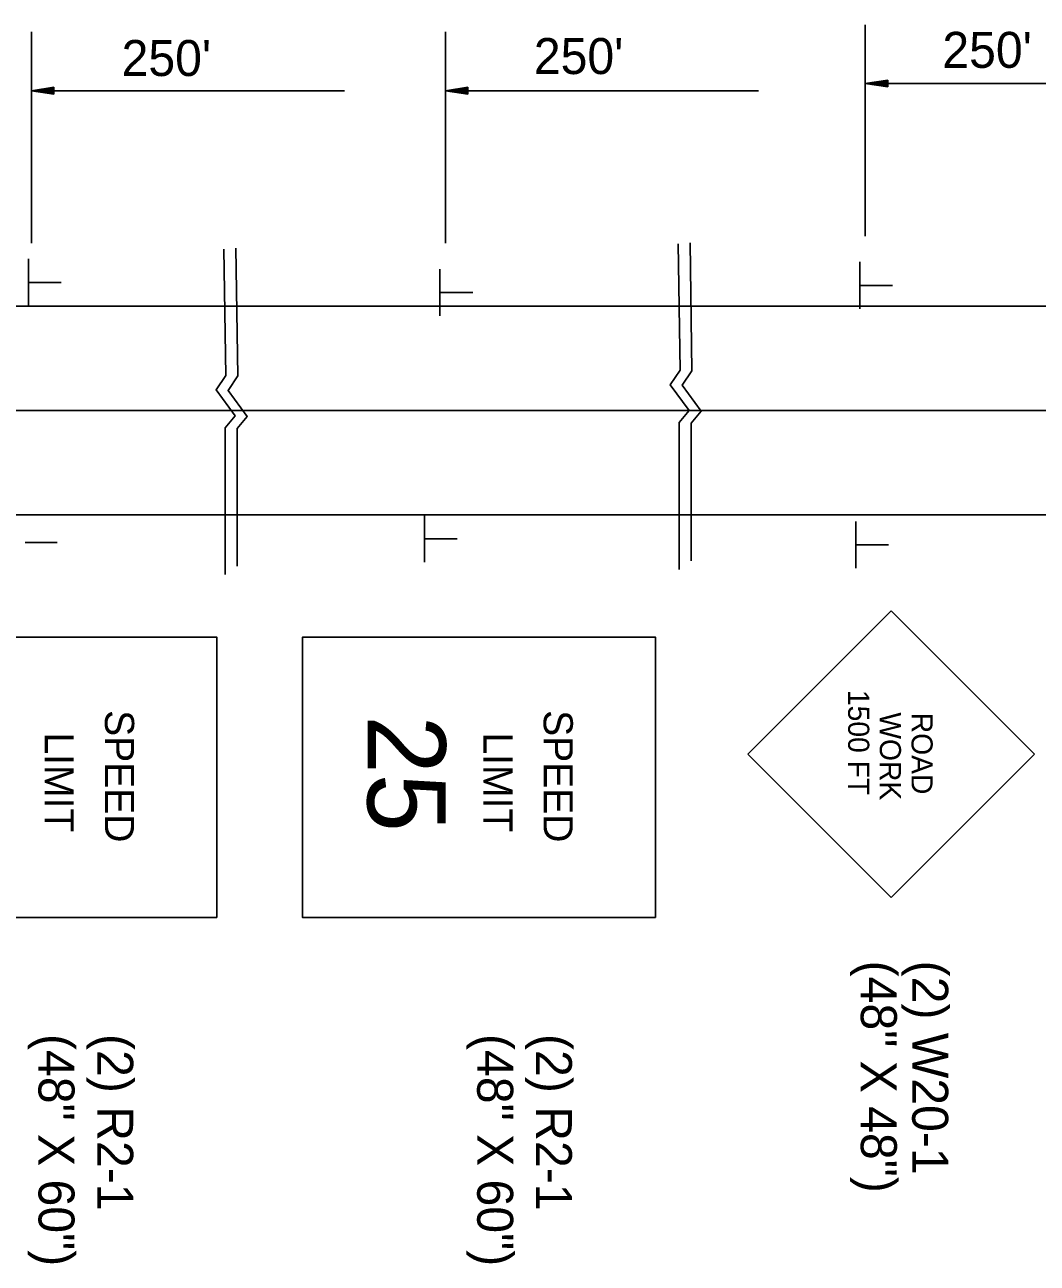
# Model space of a CAD drawing. Extents: x 1398460 to 1408037, y 380768 to 383968.
# Drawn here: x 1399354.1 to 1399522.8, y 382409.4 to 382615.8 of the extents above; entities that cross this region are included whole.
import ezdxf

# ---------------------------------------------------------------- set-up
doc = ezdxf.new("R2010")
doc.units = 0
doc.layers.add('Default', color=7, linetype='Continuous')

msp = doc.modelspace()

# ---------------------------------------------------------------- linework, layer by layer
at = {"layer": 'Default'}
for p, q in [((1399355.18, 382614.6), (1399355.18, 382579.39)), ((1399424.18, 382614.6), (1399424.18, 382579.39)), ((1399494.15, 382615.8), (1399494.15, 382580.59)), ((1399497.9, 382606.57), (1399494.15, 382606.01)), ((1399497.9, 382606.48), (1399494.77, 382606.01)), ((1399497.9, 382606.39), (1399495.42, 382606.01)), ((1399497.9, 382605.45), (1399497.9, 382606.57)), ((1399358.93, 382605.38), (1399355.18, 382604.81)), ((1399355.18, 382604.81), (1399407.37, 382604.81)), ((1399358.93, 382604.25), (1399355.18, 382604.81)), ((1399358.93, 382605.28), (1399355.8, 382604.81)), ((1399358.93, 382604.34), (1399355.8, 382604.81)), ((1399358.93, 382605.19), (1399356.45, 382604.81)), ((1399358.93, 382604.44), (1399356.45, 382604.81)), ((1399358.93, 382605.09), (1399357.07, 382604.81)), ((1399358.93, 382604.53), (1399357.07, 382604.81)), ((1399358.93, 382605), (1399357.71, 382604.81)), ((1399358.93, 382604.63), (1399357.71, 382604.81)), ((1399358.93, 382604.9), (1399358.34, 382604.81)), ((1399358.93, 382604.73), (1399358.34, 382604.81)), ((1399358.93, 382604.25), (1399358.93, 382605.38)), ((1399427.93, 382605.38), (1399424.18, 382604.81)), ((1399424.18, 382604.81), (1399476.37, 382604.81)), ((1399427.93, 382604.25), (1399424.18, 382604.81)), ((1399427.93, 382605.28), (1399424.81, 382604.81)), ((1399427.93, 382604.34), (1399424.81, 382604.81)), ((1399427.93, 382605.19), (1399425.45, 382604.81)), ((1399427.93, 382604.44), (1399425.45, 382604.81)), ((1399427.93, 382605.09), (1399426.08, 382604.81)), ((1399427.93, 382604.53), (1399426.08, 382604.81)), ((1399427.93, 382605), (1399426.71, 382604.81)), ((1399427.93, 382604.63), (1399426.71, 382604.81)), ((1399427.93, 382604.9), (1399427.34, 382604.81)), ((1399427.93, 382604.73), (1399427.34, 382604.81)), ((1399427.93, 382604.25), (1399427.93, 382605.38)), ((1399494.15, 382606.01), (1399546.34, 382606.01)), ((1399497.9, 382605.45), (1399494.15, 382606.01)), ((1399497.9, 382605.54), (1399494.77, 382606.01)), ((1399497.9, 382605.64), (1399495.42, 382606.01)), ((1399497.9, 382606.29), (1399496.04, 382606.01)), ((1399497.9, 382605.73), (1399496.04, 382606.01)), ((1399497.9, 382606.2), (1399496.68, 382606.01)), ((1399497.9, 382605.83), (1399496.68, 382606.01)), ((1399497.9, 382606.1), (1399497.31, 382606.01)), ((1399497.9, 382605.92), (1399497.31, 382606.01)), ((1399354.71, 382568.96), (1399354.71, 382576.78)), ((1399493.24, 382568.46), (1399493.24, 382576.28)), ((1399423.27, 382567.26), (1399423.27, 382575.08)), ((1399354.82, 382572.85), (1399360.16, 382572.85)), ((1399493.35, 382572.35), (1399498.69, 382572.35)), ((1399423.39, 382571.15), (1399428.73, 382571.15)), ((1399313.22, 382568.89), (1399382.23, 382568.89)), ((1399382.23, 382568.89), (1399456.17, 382568.89)), ((1399456.17, 382568.89), (1399518.14, 382568.89)), ((1399518.14, 382568.89), (1399578.99, 382568.89)), ((1399313.22, 382551.51), (1399382.23, 382551.51)), ((1399382.23, 382551.51), (1399456.63, 382551.51)), ((1399456.63, 382551.51), (1399517.8, 382551.51)), ((1399517.8, 382551.51), (1399578.99, 382551.51)), ((1399313.22, 382534.12), (1399382.23, 382534.12)), ((1399382.23, 382534.12), (1399457.08, 382534.12)), ((1399457.08, 382534.12), (1399517.46, 382534.12)), ((1399517.46, 382534.12), (1399591.81, 382534.12)), ((1399420.7, 382526.21), (1399420.7, 382534.03)), ((1399492.56, 382525.2), (1399492.56, 382533.02)), ((1399420.81, 382530.1), (1399426.15, 382530.1)), ((1399354.14, 382529.53), (1399359.48, 382529.53)), ((1399492.68, 382529.09), (1399498.02, 382529.09)), ((1399474.57, 382494.21), (1399498.46, 382518.12)), ((1399522.36, 382494.21), (1399498.46, 382518.12)), ((1399498.46, 382470.31), (1399474.57, 382494.21)), ((1399498.46, 382470.31), (1399522.36, 382494.21))]:
    msp.add_line(p, q, dxfattribs=at)
for points in [[(1399387.28, 382578.39), (1399387.6, 382557.36), (1399385.97, 382554.94), (1399389.14, 382550.61), (1399387.47, 382548.61), (1399387.46, 382524.16)], [(1399389.27, 382578.58), (1399389.59, 382557.27), (1399387.97, 382554.86), (1399391.13, 382550.53), (1399389.47, 382548.53), (1399389.46, 382525.56)], [(1399462.96, 382579.26), (1399463.28, 382558.22), (1399461.65, 382555.81), (1399464.82, 382551.48), (1399463.15, 382549.48), (1399463.15, 382525.02)], [(1399464.95, 382579.45), (1399465.27, 382558.14), (1399463.65, 382555.72), (1399466.81, 382551.4), (1399465.15, 382549.4), (1399465.15, 382526.43)]]:
    msp.add_lwpolyline(points, dxfattribs=at)
for points in [[(1399386.11, 382467.01), (1399327.24, 382467.01), (1399327.24, 382513.71), (1399386.11, 382513.71)], [(1399459.22, 382467.01), (1399400.35, 382467.01), (1399400.35, 382513.71), (1399459.22, 382513.71)]]:
    msp.add_lwpolyline(points, close=True, dxfattribs=at)

# ---------------------------------------------------------------- texts
for p in [(1399507, 382608.62), (1399370.22, 382607.26), (1399438.92, 382607.59)]:
    msp.add_text("250'", height=6, dxfattribs=at).set_placement(p)
for s, height, rotation, p in [('1500 FT', 3.522, 270.0006, (1399491.3, 382504.93)), ('SPEED', 4.865, 270, (1399367.44, 382501.56)), ('SPEED', 4.865, 270, (1399440.55, 382501.56)), ('WORK', 3.52, 270, (1399496.58, 382501.19)), ('25', 13.039, 270, (1399411.2, 382500.66)), ('ROAD', 3.521, 270.0004, (1399501.86, 382501.12)), ('LIMIT', 4.865, 270, (1399357.39, 382497.83)), ('LIMIT', 4.865, 270, (1399430.5, 382497.83)), ('(48" X 48")', 6, 270, (1399493.41, 382459.8)), ('(2) W20-1', 6, 270, (1399501.97, 382459.8)), ('(48" X 60")', 6, 270, (1399356.37, 382447.57)), ('(2) R2-1', 6, 270, (1399366.15, 382447.57)), ('(48" X 60")', 6, 270, (1399429.48, 382447.57)), ('(2) R2-1', 6, 270, (1399439.26, 382447.57))]:
    msp.add_text(s, height=height, rotation=rotation, dxfattribs=at).set_placement(p)

doc.saveas('drawing.dxf')
